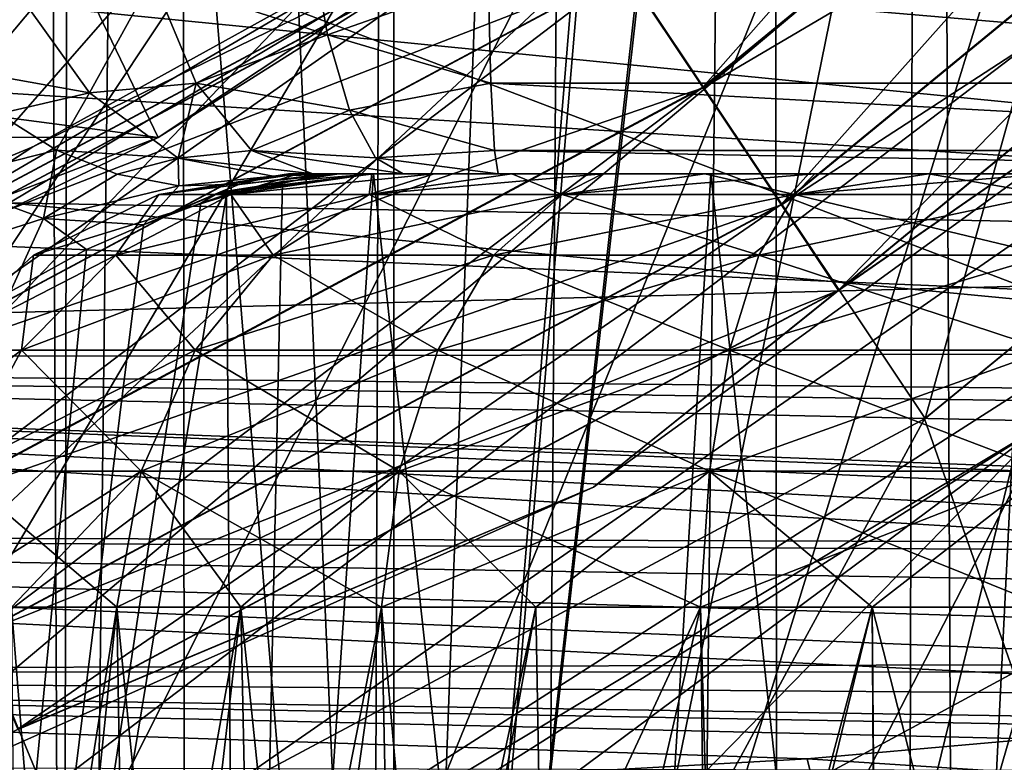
# Model space of a CAD drawing. Header units: metres. Extents: x -90 to 90, y -173 to 74.
# Tile 355 of 564: x 5.75 to 8.86, y -7.97 to -5.63. Entities that reach past the tile are written whole.
import ezdxf

# ---------------------------------------------------------------- set-up
doc = ezdxf.new("R2010")
doc.units = ezdxf.units.M
doc.layers.add('solid_509418', color=7, linetype='CONTINUOUS')
doc.layers.add('solid_509418_01', color=7, linetype='CONTINUOUS')

msp = doc.modelspace()

# ---------------------------------------------------------------- linework, layer by layer
at = {"layer": 'solid_509418'}
for points in [[(11, 1.6, 19.6), (-8.767892, -11.710155, 19.6), (-11, -11.215762, 19.6)], [(-11, 1.6, 19.6), (11, 1.6, 19.6), (-11, -11.215762, 19.6)], [(11, 1.6, 19.6), (-5.590491, -12.335835, 19.6), (-8.767892, -11.710155, 19.6)], [(11, 1.6, 19.6), (-5.221199, -12.404757, 19.6), (-5.590491, -12.335835, 19.6)], [(11, 1.6, 19.6), (-0.000762, -13.338347, 19.6), (-5.221199, -12.404757, 19.6)], [(11, 1.6, 19.6), (1.215389, -13.125669, 19.6), (-0.000762, -13.338347, 19.6)], [(71.5, -12.5, 22.5), (71.5, 1.184448, 22.5), (-71.5, 1.184448, 22.5)], [(-0.000087, -12.5, 22.5), (71.5, -12.5, 22.5), (-71.5, 1.184448, 22.5)], [(10.283065, -7.763364, -39.269943), (0, -7.687311, -38.866409), (0, -7.246844, -39.288456)], [(10.831079, -7.694455, -39.365784), (10.283065, -7.763364, -39.269943), (0, -7.246844, -39.288456)], [(12.398131, -7.451493, -39.628757), (10.831079, -7.694455, -39.365784), (0, -7.246844, -39.288456)]]:
    msp.add_3dface(points, dxfattribs=at)
at = {"layer": 'solid_509418_01'}
for points in [[(5.491378, 13.011854, -58.961308), (6.247511, 12.508957, -58.905682), (4.406179, -140.967072, -59.028568)], [(6.247511, 12.508957, -58.905682), (6.424395, -141.961182, -58.891628), (4.406179, -140.967072, -59.028568)], [(6.247511, 12.508957, -58.905682), (6.943729, 11.944102, -58.848083), (6.424395, -141.961182, -58.891628)], [(6.943729, 11.944102, -58.848083), (7.573709, 11.322844, -58.790688), (6.424395, -141.961182, -58.891628)], [(7.573709, 11.322844, -58.790688), (8.131885, 10.649556, -58.73563), (6.424395, -141.961182, -58.891628)], [(8.131885, 10.649556, -58.73563), (8.225533, -143.306961, -58.726006), (6.424395, -141.961182, -58.891628)], [(8.131885, 10.649556, -58.73563), (8.611305, 9.933672, -58.685184), (8.225533, -143.306961, -58.726006)], [(8.611305, 9.933672, -58.685184), (8.970104, -68.652473, -58.645515), (8.225533, -143.306961, -58.726006)], [(8.611305, 9.933672, -58.685184), (9.009648, 9.177811, -58.641045), (8.970104, -68.652473, -58.645515)], [(21.319517, 9.7488, -22.5), (22.853037, 8.870615, -22.5), (0, -12.5, -22.5)], [(8.635534, -2.635534, -22.5), (21.319517, 9.7488, -22.5), (0, -12.5, -22.5)], [(22.853037, 8.870615, -22.5), (24.475351, 8.078696, -22.5), (0, -12.5, -22.5)], [(24.475351, 8.078696, -22.5), (26.171177, 7.393698, -22.5), (0, -12.5, -22.5)], [(11.039266, 7.772641, 13.636122), (6.934037, -12.4, 13.528623), (11.039266, -12.4, 13.636122)], [(11.039266, 7.772641, 13.636122), (8.543143, 1.871499, 13.570759), (6.934037, -12.4, 13.528623)], [(26.171177, 7.393698, -22.5), (27.885481, 6.842052, -22.5), (0, -12.5, -22.5)], [(27.885481, 6.842052, -22.5), (29.599085, 6.426437, -22.5), (0, -12.5, -22.5)], [(29.599085, 6.426437, -22.5), (33.3522, 5.539894, -22.5), (0, -12.5, -22.5)], [(33.3522, 5.539894, -22.5), (35.579758, 5.059841, -22.5), (0, -12.5, -22.5)], [(35.579758, 5.059841, -22.5), (38.091183, 4.577314, -22.5), (0, -12.5, -22.5)], [(38.091183, 4.577314, -22.5), (40.734089, 4.140082, -22.5), (0, -12.5, -22.5)], [(40.734089, 4.140082, -22.5), (43.345043, 3.786328, -22.5), (0, -12.5, -22.5)], [(43.345043, 3.786328, -22.5), (46.036282, 3.504218, -22.5), (0, -12.5, -22.5)], [(46.036282, 3.504218, -22.5), (49.009804, 3.276938, -22.5), (0, -12.5, -22.5)], [(49.009804, 3.276938, -22.5), (52.36042, 3.09214, -22.5), (0, -12.5, -22.5)], [(52.36042, 3.09214, -22.5), (56.176395, 2.9224, -22.5), (0, -12.5, -22.5)], [(56.176395, 2.9224, -22.5), (60.33778, 2.724475, -22.5), (0, -12.5, -22.5)], [(60.33778, 2.724475, -22.5), (64.445702, 2.484503, -22.5), (0, -12.5, -22.5)], [(64.445702, 2.484503, -22.5), (68.181206, 2.221469, -22.5), (0, -12.5, -22.5)], [(68.181206, 2.221469, -22.5), (71.5, 1.946575, -22.5), (0, -12.5, -22.5)], [(71.5, 1.946575, -22.5), (71.5, -12.5, -22.5), (0, -12.5, -22.5)], [(8.543143, 1.871499, 13.570759), (8.526205, 1.841765, 13.570315), (6.934037, -12.4, 13.528623)], [(8.526205, 1.841765, 13.570315), (8.091943, 1.263173, 13.558944), (6.934037, -12.4, 13.528623)], [(11, 1.6, 19.6), (2.411963, -12.913815, 19.6), (1.215389, -13.125669, 19.6)], [(11, 1.6, 19.6), (5.319416, -12.386488, 19.6), (2.411963, -12.913815, 19.6)], [(11, 1.6, 19.6), (6.785805, -12.108131, 19.6), (5.319416, -12.386488, 19.6)], [(11, 1.6, 19.6), (7.689901, -11.930257, 19.6), (6.785805, -12.108131, 19.6)], [(11, 1.6, 19.6), (9.578872, -11.537459, 19.6), (7.689901, -11.930257, 19.6)], [(8.091943, 1.263173, 13.558944), (8.051084, 1.221733, 13.557874), (6.934037, -12.4, 13.528623)], [(8.051084, 1.221733, 13.557874), (7.427734, 0.744087, 13.541551), (6.934037, -12.4, 13.528623)], [(7.427734, 0.744087, 13.541551), (6.934037, 0.459051, 13.528623), (6.934037, -12.4, 13.528623)], [(6.375329, 0.232024, 13.482554), (6.934037, -12.4, 13.528623), (6.934037, 0.459051, 13.528623)], [(9.986781, 0.297877, -45.888489), (8.576012, -1.661725, -45.92543), (13.545109, -6.348422, -45.795307)], [(13.545109, -6.348422, -40.004692), (8.576012, -1.661725, -39.874569), (9.986781, 0.297877, -39.911514)], [(6.375329, 0.232024, 13.482554), (5.907921, 0.044114, 13.394629), (6.934037, -12.4, 13.528623)], [(5.907921, 0.044114, 13.394629), (5.832086, 0.01369, 13.375965), (5.887091, -12.4, 13.389627)], [(5.907921, 0.044114, 13.394629), (5.887091, -12.4, 13.389627), (6.934037, -12.4, 13.528623)], [(5.832086, 0.01369, 13.375965), (5.309696, -0.197264, 13.212129), (5.887091, -12.4, 13.389627)], [(5.309696, -0.197264, 13.212129), (4.921262, -0.354545, 13.047495), (5.887091, -12.4, 13.389627)], [(4.921262, -0.354545, 13.047495), (4.892695, -12.4, 13.033828), (5.887091, -12.4, 13.389627)], [(8.576012, -1.661725, -45.92543), (6.786933, -3.283724, -45.972279), (13.545109, -6.348422, -45.795307)], [(13.545109, -6.348422, -40.004692), (6.786933, -3.283724, -39.827721), (8.576012, -1.661725, -39.874569)], [(9.429585, -2.119876, -19.6), (4.685715, -4.858751, -19.6), (16.511808, -9.356192, -19.6)], [(7.6, -3.430127, -22.5), (8.635534, -2.635534, -22.5), (0, -12.5, -22.5)], [(6.786933, -3.283724, -45.972279), (4.69832, -4.496466, -46.02697), (13.545109, -6.348422, -45.795307)], [(13.545109, -6.348422, -40.004692), (4.69832, -4.496466, -39.773029), (6.786933, -3.283724, -39.827721)], [(6.394095, -3.929629, -22.5), (7.6, -3.430127, -22.5), (0, -12.5, -22.5)], [(8.613077, -6.886306, -24.15), (9.545377, -3.545377, -24.15), (7.501052, -5.223424, -24.15)], [(8.613077, -6.886306, -24.15), (10.961456, -4.958301, -24.15), (9.545377, -3.545377, -24.15)], [(7.910802, -5.839352, -24.279999), (7.663419, -5.469117, -24.160063), (9.753682, -3.753682, -24.160063)], [(10.068542, -4.068542, -24.279999), (7.910802, -5.839352, -24.279999), (9.753682, -3.753682, -24.160063)], [(5.1, -4.1, -22.5), (6.394095, -3.929629, -22.5), (0, -12.5, -22.5)], [(7.664316, -5.470459, -22.619005), (7.911838, -5.840902, -22.5), (10.06986, -4.06986, -22.5)], [(8.158324, -6.209795, -24.160995), (7.910802, -5.839352, -24.279999), (10.068542, -4.068542, -24.279999)], [(10.06986, -4.06986, -22.5), (7.911838, -5.840902, -22.5), (10.384719, -4.384719, -22.619938)], [(10.383577, -4.383578, -24.160995), (8.158324, -6.209795, -24.160995), (10.068542, -4.068542, -24.279999)], [(8.646453, -4.367669, -26.5), (6.188334, -5.9981, -26.5), (5.537495, -4.64594, -26.5)], [(8.19165, -4.730634, -22.700001), (6.188334, -5.9981, -26.5), (8.646453, -4.367669, -26.5)], [(7.911838, -5.840902, -22.5), (8.159222, -6.211137, -22.619938), (10.384719, -4.384719, -22.619938)], [(8.339533, -6.480993, -23.834999), (8.158324, -6.209795, -24.160995), (10.383577, -4.383578, -24.160995)], [(10.384719, -4.384719, -22.619938), (8.159222, -6.211137, -22.619938), (10.61487, -4.61487, -22.946615)], [(10.614212, -4.614212, -23.834999), (8.339533, -6.480993, -23.834999), (10.383577, -4.383578, -24.160995)], [(4.69832, -4.496466, -46.02697), (0, -6.100065, -46.150002), (13.545109, -6.348422, -45.795307)], [(13.545109, -6.348422, -40.004692), (2.402288, -5.246289, -39.712906), (4.69832, -4.496466, -39.773029)], [(8.159222, -6.211137, -22.619938), (8.34005, -6.481767, -22.946615), (10.61487, -4.61487, -22.946615)], [(10.614212, -4.614212, -23.834999), (10.123946, -5.243781, -23.389999), (8.339533, -6.480993, -23.834999)], [(10.123946, -5.243781, -23.389999), (10.61487, -4.61487, -22.946615), (8.34005, -6.481767, -22.946615)], [(6.188334, -5.9981, -26.5), (3.101073, -5.592365, -26.5), (5.537495, -4.64594, -26.5)], [(8.19165, -4.730634, -22.700001), (4.882237, -4.961917, -22.700001), (2.250145, -5.787126, -22.700001)], [(8.19165, -4.730634, -22.700001), (2.250145, -5.787126, -22.700001), (5.533062, -6.31402, -22.700001)], [(8.19165, -4.730634, -22.700001), (5.533062, -6.31402, -22.700001), (6.188334, -5.9981, -26.5)], [(4.685715, -4.858751, -19.6), (4.685715, -9.046515, -19.6), (16.511808, -9.356192, -19.6)], [(10.960155, -4.960155, -23.15), (8.611339, -6.887779, -23.15), (9.463609, -9.311438, -23.15)], [(8.613077, -6.886306, -24.15), (8.611339, -6.887779, -23.15), (10.960155, -4.960155, -23.15)], [(8.613077, -6.886306, -24.15), (10.960155, -4.960155, -23.15), (10.961456, -4.958301, -24.15)], [(5.166226, -6.472373, -26.450001), (7.500198, -5.22484, -26.450001), (4.982524, -5.190932, -27.171688)], [(7.482591, -5.198488, -23.833385), (5.154098, -6.443093, -23.833385), (7.102628, -5.303768, -23.389999)], [(5.278655, -6.7438, -24.160063), (5.154098, -6.443093, -23.833385), (7.482591, -5.198488, -23.833385)], [(7.663419, -5.469117, -24.160063), (5.278655, -6.7438, -24.160063), (7.482591, -5.198488, -23.833385)], [(7.483108, -5.199262, -22.945), (5.154454, -6.443953, -22.945), (7.664316, -5.470459, -22.619005)], [(5.792348, -6.027935, -23.389999), (5.154454, -6.443953, -22.945), (7.483108, -5.199262, -22.945)], [(7.501052, -5.223424, -24.15), (7.500198, -5.22484, -26.450001), (5.166226, -6.472373, -26.450001)], [(5.168263, -6.471044, -24.15), (7.501052, -5.223424, -24.15), (5.166226, -6.472373, -26.450001)], [(5.933342, -8.319264, -24.15), (7.501052, -5.223424, -24.15), (5.168263, -6.471044, -24.15)], [(7.102628, -5.303768, -23.389999), (5.792348, -6.027935, -23.389999), (7.483108, -5.199262, -22.945)], [(5.933342, -8.319264, -24.15), (8.613077, -6.886306, -24.15), (7.501052, -5.223424, -24.15)], [(13.545109, -6.348422, -40.004692), (0, -5.5, -39.650002), (2.402288, -5.246289, -39.712906)], [(7.565, -7.102964, -23.389999), (10.123946, -5.243781, -23.389999), (8.34005, -6.481767, -22.946615)], [(8.339533, -6.480993, -23.834999), (10.123946, -5.243781, -23.389999), (7.565, -7.102964, -23.389999)], [(5.154098, -6.443093, -23.833385), (5.792348, -6.027935, -23.389999), (7.102628, -5.303768, -23.389999)], [(6.723388, -5.673904, 10.530564), (6.170459, -5.494929, 10.502202), (6.669415, -5.363244, 10.762752)], [(6.723388, -5.673904, 10.530564), (6.669415, -5.363244, 10.762752), (7.232135, -5.494922, 10.749)], [(5.154454, -6.443953, -22.945), (5.279273, -6.745291, -22.619005), (7.664316, -5.470459, -22.619005)], [(5.449055, -7.155183, -24.279999), (5.278655, -6.7438, -24.160063), (7.663419, -5.469117, -24.160063)], [(7.664316, -5.470459, -22.619005), (5.279273, -6.745291, -22.619005), (7.911838, -5.840902, -22.5)], [(7.910802, -5.839352, -24.279999), (5.449055, -7.155183, -24.279999), (7.663419, -5.469117, -24.160063)], [(13.545109, -6.348422, -40.004692), (0, -6.100065, -39.650002), (0, -5.5, -39.650002)], [(6.170459, -5.494929, 10.502202), (5.971321, -5.857367, 9.981354), (5.734579, -5.525483, 10.236239)], [(6.170459, -5.494929, 10.502202), (6.308983, -5.826775, 10.200647), (5.971321, -5.857367, 9.981354)], [(6.723388, -5.673904, 10.530564), (6.308983, -5.826775, 10.200647), (6.170459, -5.494929, 10.502202)], [(6.723388, -5.673904, 10.530564), (7.232135, -5.494922, 10.749), (7.240821, -5.826769, 10.417265)], [(7.232135, -5.494922, 10.749), (11.112206, -5.494922, 10.850602), (11.120893, -5.826769, 10.518868)], [(7.240821, -5.826769, 10.417265), (7.232135, -5.494922, 10.749), (11.120893, -5.826769, 10.518868)], [(5.734579, -5.525483, 10.236239), (5.971321, -5.857367, 9.981354), (5.512866, -5.774498, 9.797528)], [(6.188334, -5.9981, -26.5), (0.517638, -5.98883, -26.5), (3.101073, -5.592365, -26.5)], [(6.793726, -5.912282, 10.227972), (6.308983, -5.826775, 10.200647), (6.723388, -5.673904, 10.530564)], [(6.793726, -5.912282, 10.227972), (6.723388, -5.673904, 10.530564), (7.240821, -5.826769, 10.417265)], [(5.971321, -5.857367, 9.981354), (5.683445, -5.923835, 9.689639), (5.512866, -5.774498, 9.797528)], [(5.279273, -6.745291, -22.619005), (5.449769, -7.156906, -22.5), (7.911838, -5.840902, -22.5)], [(5.619552, -7.566798, -24.160995), (5.449055, -7.155183, -24.279999), (7.910802, -5.839352, -24.279999)], [(7.911838, -5.840902, -22.5), (5.449769, -7.156906, -22.5), (8.159222, -6.211137, -22.619938)], [(8.158324, -6.209795, -24.160995), (5.619552, -7.566798, -24.160995), (7.910802, -5.839352, -24.279999)], [(6.308983, -5.826775, 10.200647), (6.251304, -6.063194, 9.649081), (5.971321, -5.857367, 9.981354)], [(6.308983, -5.826775, 10.200647), (6.483532, -6.039831, 9.820671), (6.251304, -6.063194, 9.649081)], [(6.793726, -5.912282, 10.227972), (6.483532, -6.039831, 9.820671), (6.308983, -5.826775, 10.200647)], [(6.793726, -5.912282, 10.227972), (7.240821, -5.826769, 10.417265), (7.251768, -6.039829, 9.999256)], [(7.240821, -5.826769, 10.417265), (11.120893, -5.826769, 10.518868), (11.13184, -6.039829, 10.10086)], [(7.251768, -6.039829, 9.999256), (7.240821, -5.826769, 10.417265), (11.13184, -6.039829, 10.10086)], [(5.971321, -5.857367, 9.981354), (5.867209, -6.038249, 9.562448), (5.683445, -5.923835, 9.689639)], [(5.971321, -5.857367, 9.981354), (6.251304, -6.063194, 9.649081), (5.867209, -6.038249, 9.562448)], [(6.875638, -6.062133, 9.875595), (6.483532, -6.039831, 9.820671), (6.793726, -5.912282, 10.227972)], [(6.875638, -6.062133, 9.875595), (6.793726, -5.912282, 10.227972), (7.251768, -6.039829, 9.999256)], [(5.683445, -5.923835, 9.689639), (5.867209, -6.038249, 9.562448), (5.493107, -6.132289, 9.263855)], [(6.188334, -5.9981, -26.5), (3.43512, -7.055632, -26.5), (0.517638, -5.98883, -26.5)], [(5.533062, -6.31402, -22.700001), (3.43512, -7.055632, -26.5), (6.188334, -5.9981, -26.5)], [(5.792348, -6.027935, -23.389999), (4.409225, -6.600842, -23.389999), (5.154454, -6.443953, -22.945)], [(5.154098, -6.443093, -23.833385), (4.409225, -6.600842, -23.389999), (5.792348, -6.027935, -23.389999)], [(5.867209, -6.038249, 9.562448), (5.825609, -6.254698, 9.053666), (5.493107, -6.132289, 9.263855)], [(5.867209, -6.038249, 9.562448), (6.059008, -6.114533, 9.419518), (5.825609, -6.254698, 9.053666)], [(6.251304, -6.063194, 9.649081), (6.059008, -6.114533, 9.419518), (5.867209, -6.038249, 9.562448)], [(6.251304, -6.063194, 9.649081), (6.253464, -6.150554, 9.264859), (6.059008, -6.114533, 9.419518)], [(6.483532, -6.039831, 9.820671), (6.677022, -6.113244, 9.399467), (6.251304, -6.063194, 9.649081)], [(6.251304, -6.063194, 9.649081), (6.677022, -6.113244, 9.399467), (6.552196, -6.12093, 9.28178)], [(6.251304, -6.063194, 9.649081), (6.552196, -6.12093, 9.28178), (6.253464, -6.150554, 9.264859)], [(6.483532, -6.039831, 9.820671), (6.963537, -6.113244, 9.49746), (6.677022, -6.113244, 9.399467)], [(6.875638, -6.062133, 9.875595), (6.963537, -6.113244, 9.49746), (6.483532, -6.039831, 9.820671)], [(6.875638, -6.062133, 9.875595), (7.251768, -6.039829, 9.999256), (7.263901, -6.113244, 9.53589)], [(6.875638, -6.062133, 9.875595), (7.263901, -6.113244, 9.53589), (6.963537, -6.113244, 9.49746)], [(7.251768, -6.039829, 9.999256), (11.143973, -6.113244, 9.637493), (7.263901, -6.113244, 9.53589)], [(7.251768, -6.039829, 9.999256), (11.13184, -6.039829, 10.10086), (11.143973, -6.113244, 9.637493)], [(0, -6.699601, -46.241989), (13.545109, -6.348422, -45.795307), (0, -6.100065, -46.150002)], [(13.54469, -6.675033, -39.977829), (0, -6.100065, -39.650002), (13.545109, -6.348422, -40.004692)], [(13.54469, -6.675033, -39.977829), (0, -6.699601, -39.55801), (0, -6.100065, -39.650002)], [(5.493107, -6.132289, 9.263855), (5.825609, -6.254698, 9.053666), (5.353511, -6.406305, 8.910327)], [(6.059008, -6.114533, 9.419518), (6.253464, -6.150554, 9.264859), (5.825609, -6.254698, 9.053666)], [(6.190981, -6.178787, -9.596124), (6.630853, -6.113244, -9.623969), (6.600653, -6.113244, -9.999988)], [(6.190981, -6.178787, -9.596124), (6.418551, -6.178787, -8.821092), (6.630853, -6.113244, -9.623969)], [(6.190981, -6.178787, -10.403876), (6.600653, -6.113244, -9.999988), (6.630849, -6.113244, -10.376007)], [(6.190981, -6.178787, -10.403876), (6.190981, -6.178787, -9.596124), (6.600653, -6.113244, -9.999988)], [(6.190981, -6.178787, -10.403876), (6.630849, -6.113244, -10.376007), (6.718565, -6.113244, -10.742912)], [(6.418551, -6.178787, -11.178908), (6.190981, -6.178787, -10.403876), (6.718565, -6.113244, -10.742912)], [(6.253464, -6.150554, 9.264859), (6.552196, -6.12093, 9.28178), (6.445138, -6.145306, 9.102797)], [(6.369761, -6.178364, 8.938077), (6.868802, -6.113244, 8.897793), (6.581411, -6.137206, 8.877471)], [(6.383354, -6.171439, 8.967169), (6.868802, -6.113244, 8.897793), (6.369761, -6.178364, 8.938077)], [(6.383354, -6.171439, 8.967169), (6.759818, -6.113244, 9.140669), (6.868802, -6.113244, 8.897793)], [(6.383354, -6.171439, 8.967169), (6.445138, -6.145306, 9.102797), (6.759818, -6.113244, 9.140669)], [(6.418551, -6.178787, -8.821092), (6.863781, -6.113244, -8.908803), (6.718572, -6.113244, -9.257066)], [(6.418551, -6.178787, -8.821092), (6.855255, -6.178787, -8.141567), (6.863781, -6.113244, -8.908803)], [(6.418551, -6.178787, -8.821092), (6.718572, -6.113244, -9.257066), (6.630853, -6.113244, -9.623969)], [(6.418551, -6.178787, -11.178908), (6.718565, -6.113244, -10.742912), (6.863774, -6.113244, -11.091182)], [(6.418551, -6.178787, -11.178908), (6.863774, -6.113244, -11.091182), (7.060799, -6.113244, -11.412929)], [(6.855255, -6.178787, -11.858433), (6.418551, -6.178787, -11.178908), (7.060799, -6.113244, -11.412929)], [(6.868802, -6.113244, 8.897793), (7.55523, -12.4, 8.85985), (6.44477, -12.4, 8.85985)], [(6.581411, -6.137206, 8.877471), (6.868802, -6.113244, 8.897793), (6.44477, -12.4, 8.85985)], [(6.445138, -6.145306, 9.102797), (6.552196, -6.12093, 9.28178), (6.759818, -6.113244, 9.140669)], [(6.552196, -6.12093, 9.28178), (6.677022, -6.113244, 9.399467), (6.759818, -6.113244, 9.140669)], [(6.630849, -6.113244, -10.376007), (6.600653, -6.113244, -9.999988), (6.630853, -6.113244, -9.623969)], [(6.630849, -6.113244, -10.376007), (6.630853, -6.113244, -9.623969), (6.718572, -6.113244, -9.257066)], [(6.718565, -6.113244, -10.742912), (6.630849, -6.113244, -10.376007), (6.718572, -6.113244, -9.257066)], [(6.759818, -6.113244, 9.140669), (6.677022, -6.113244, 9.399467), (6.963537, -6.113244, 9.49746)], [(6.863774, -6.113244, -11.091182), (6.718565, -6.113244, -10.742912), (6.718572, -6.113244, -9.257066)], [(6.863774, -6.113244, -11.091182), (6.718572, -6.113244, -9.257066), (6.863781, -6.113244, -8.908803)], [(6.759818, -6.113244, 9.140669), (6.963537, -6.113244, 9.49746), (6.868802, -6.113244, 8.897793)], [(6.855255, -6.178787, -8.141567), (7.306427, -6.113244, -8.301085), (7.060806, -6.113244, -8.587062)], [(6.855255, -6.178787, -8.141567), (7.465713, -6.178787, -7.612603), (7.306427, -6.113244, -8.301085)], [(6.855255, -6.178787, -8.141567), (7.060806, -6.113244, -8.587062), (6.863781, -6.113244, -8.908803)], [(6.855255, -6.178787, -11.858433), (7.060799, -6.113244, -11.412929), (7.306418, -6.113244, -11.698908)], [(6.855255, -6.178787, -11.858433), (7.306418, -6.113244, -11.698908), (7.593234, -6.113244, -11.943676)], [(7.465713, -6.178787, -12.387398), (6.855255, -6.178787, -11.858433), (7.593234, -6.113244, -11.943676)], [(7.060799, -6.113244, -11.412929), (6.863774, -6.113244, -11.091182), (6.863781, -6.113244, -8.908803)], [(7.060799, -6.113244, -11.412929), (6.863781, -6.113244, -8.908803), (7.060806, -6.113244, -8.587062)], [(6.868802, -6.113244, 8.897793), (7.936302, -6.113244, 8.785819), (7.55523, -12.4, 8.85985)], [(7.263901, -6.113244, 9.53589), (7.936302, -6.113244, 8.785819), (6.868802, -6.113244, 8.897793)], [(6.963537, -6.113244, 9.49746), (7.263901, -6.113244, 9.53589), (6.868802, -6.113244, 8.897793)], [(7.306418, -6.113244, -11.698908), (7.060799, -6.113244, -11.412929), (7.060806, -6.113244, -8.587062)], [(7.306418, -6.113244, -11.698908), (7.060806, -6.113244, -8.587062), (7.306427, -6.113244, -8.301085)], [(7.263901, -6.113244, 9.53589), (11.143973, -6.113244, 9.637493), (7.936302, -6.113244, 8.785819)], [(7.593234, -6.113244, -11.943676), (7.306418, -6.113244, -11.698908), (7.306427, -6.113244, -8.301085)], [(7.593234, -6.113244, -11.943676), (7.306427, -6.113244, -8.301085), (7.593241, -6.113244, -8.056318)], [(7.465713, -6.178787, -7.612603), (7.593241, -6.113244, -8.056318), (7.306427, -6.113244, -8.301085)], [(7.465713, -6.178787, -7.612603), (7.916471, -6.113244, -7.860195), (7.593241, -6.113244, -8.056318)], [(7.465713, -6.178787, -7.612603), (8.20047, -6.178787, -7.27705), (7.916471, -6.113244, -7.860195)], [(7.465713, -6.178787, -12.387398), (7.593234, -6.113244, -11.943676), (7.916486, -6.113244, -12.139809)], [(7.465713, -6.178787, -12.387398), (7.916486, -6.113244, -12.139809), (8.265053, -6.113244, -12.284014)], [(8.20047, -6.178787, -12.72295), (7.465713, -6.178787, -12.387398), (8.265053, -6.113244, -12.284014)], [(7.936302, -6.113244, 8.785819), (8.62064, -12.4, 8.546925), (7.55523, -12.4, 8.85985)], [(7.593234, -6.113244, -11.943676), (7.593241, -6.113244, -8.056318), (7.916471, -6.113244, -7.860195)], [(7.916486, -6.113244, -12.139809), (7.593234, -6.113244, -11.943676), (7.916471, -6.113244, -7.860195)], [(7.916486, -6.113244, -12.139809), (7.916471, -6.113244, -7.860195), (8.265019, -6.113244, -7.715997)], [(8.20047, -6.178787, -7.27705), (8.265019, -6.113244, -7.715997), (7.916471, -6.113244, -7.860195)], [(8.265053, -6.113244, -12.284014), (7.916486, -6.113244, -12.139809), (8.265019, -6.113244, -7.715997)], [(7.936302, -6.113244, 8.785819), (8.933131, -6.113244, 8.387046), (8.62064, -12.4, 8.546925)], [(11.143973, -6.113244, 9.637493), (8.933131, -6.113244, 8.387046), (7.936302, -6.113244, 8.785819)], [(8.20047, -6.178787, -7.27705), (8.62461, -6.113244, -7.630202), (8.265019, -6.113244, -7.715997)], [(8.20047, -6.178787, -7.27705), (9, -6.178787, -7.162095), (8.62461, -6.113244, -7.630202)], [(8.20047, -6.178787, -12.72295), (8.265053, -6.113244, -12.284014), (8.624636, -6.113244, -12.369806)], [(8.20047, -6.178787, -12.72295), (8.624636, -6.113244, -12.369806), (9, -6.113244, -12.399347)], [(9, -6.178787, -12.837905), (8.20047, -6.178787, -12.72295), (9, -6.113244, -12.399347)], [(8.265053, -6.113244, -12.284014), (8.265019, -6.113244, -7.715997), (8.62461, -6.113244, -7.630202)], [(8.624636, -6.113244, -12.369806), (8.265053, -6.113244, -12.284014), (8.62461, -6.113244, -7.630202)], [(8.933131, -6.113244, 8.387046), (9.55458, -12.4, 7.946528), (8.62064, -12.4, 8.546925)], [(8.624636, -6.113244, -12.369806), (8.62461, -6.113244, -7.630202), (9, -6.113244, -7.600653)], [(9, -6.178787, -7.162095), (9, -6.113244, -7.600653), (8.62461, -6.113244, -7.630202)], [(9, -6.113244, -12.399347), (8.624636, -6.113244, -12.369806), (9, -6.113244, -7.600653)], [(6.253464, -6.150554, 9.264859), (6.141747, -6.273813, 8.804392), (5.825609, -6.254698, 9.053666)], [(6.383354, -6.171439, 8.967169), (6.141747, -6.273813, 8.804392), (6.445138, -6.145306, 9.102797)], [(6.253464, -6.150554, 9.264859), (6.445138, -6.145306, 9.102797), (6.141747, -6.273813, 8.804392)], [(6.369761, -6.178364, 8.938077), (6.581411, -6.137206, 8.877471), (6.404374, -6.178259, 8.854248)], [(6.404374, -6.178259, 8.854248), (6.581411, -6.137206, 8.877471), (6.44477, -12.4, 8.85985)], [(6.404374, -6.178259, 8.854248), (6.44477, -12.4, 8.85985), (5.37936, -12.4, 8.546925)], [(6.323019, -6.205492, 8.840794), (6.404374, -6.178259, 8.854248), (5.37936, -12.4, 8.546925)], [(5.794458, -6.369936, -9.539113), (6.190981, -6.178787, -9.596124), (6.190981, -6.178787, -10.403876)], [(5.794458, -6.369936, -9.539113), (6.054152, -6.369936, -8.654676), (6.190981, -6.178787, -9.596124)], [(5.794458, -6.369936, -10.460888), (6.190981, -6.178787, -10.403876), (6.418551, -6.178787, -11.178908)], [(5.794458, -6.369936, -10.460888), (5.794458, -6.369936, -9.539113), (6.190981, -6.178787, -10.403876)], [(6.054152, -6.369936, -11.345324), (5.794458, -6.369936, -10.460888), (6.418551, -6.178787, -11.178908)], [(6.054152, -6.369936, -8.654676), (6.418551, -6.178787, -8.821092), (6.190981, -6.178787, -9.596124)], [(6.054152, -6.369936, -8.654676), (6.552501, -6.369936, -7.87923), (6.418551, -6.178787, -8.821092)], [(6.054152, -6.369936, -11.345324), (6.418551, -6.178787, -11.178908), (6.855255, -6.178787, -11.858433)], [(6.552501, -6.369936, -12.12077), (6.054152, -6.369936, -11.345324), (6.855255, -6.178787, -11.858433)], [(6.383354, -6.171439, 8.967169), (6.369761, -6.178364, 8.938077), (6.141747, -6.273813, 8.804392)], [(6.369761, -6.178364, 8.938077), (6.323019, -6.205492, 8.840794), (6.141747, -6.273813, 8.804392)], [(6.369761, -6.178364, 8.938077), (6.404374, -6.178259, 8.854248), (6.323019, -6.205492, 8.840794)], [(6.552501, -6.369936, -7.87923), (6.855255, -6.178787, -8.141567), (6.418551, -6.178787, -8.821092)], [(6.552501, -6.369936, -7.87923), (7.249132, -6.369936, -7.275596), (6.855255, -6.178787, -8.141567)], [(6.552501, -6.369936, -12.12077), (6.855255, -6.178787, -11.858433), (7.465713, -6.178787, -12.387398)], [(7.249132, -6.369936, -12.724404), (6.552501, -6.369936, -12.12077), (7.465713, -6.178787, -12.387398)], [(7.249132, -6.369936, -7.275596), (7.465713, -6.178787, -7.612603), (6.855255, -6.178787, -8.141567)], [(7.249132, -6.369936, -7.275596), (8.087607, -6.369936, -6.892677), (7.465713, -6.178787, -7.612603)], [(7.249132, -6.369936, -12.724404), (7.465713, -6.178787, -12.387398), (8.20047, -6.178787, -12.72295)], [(8.087607, -6.369936, -13.107324), (7.249132, -6.369936, -12.724404), (8.20047, -6.178787, -12.72295)], [(8.087607, -6.369936, -6.892677), (8.20047, -6.178787, -7.27705), (7.465713, -6.178787, -7.612603)], [(8.087607, -6.369936, -6.892677), (9, -6.369936, -6.761494), (8.20047, -6.178787, -7.27705)], [(8.087607, -6.369936, -13.107324), (8.20047, -6.178787, -12.72295), (9, -6.178787, -12.837905)], [(9, -6.369936, -13.238505), (8.087607, -6.369936, -13.107324), (9, -6.178787, -12.837905)], [(9, -6.369936, -6.761494), (9, -6.178787, -7.162095), (8.20047, -6.178787, -7.27705)], [(6.141747, -6.273813, 8.804392), (6.323019, -6.205492, 8.840794), (5.37936, -12.4, 8.546925)], [(5.449769, -7.156906, -22.5), (5.620169, -7.568289, -22.619938), (8.159222, -6.211137, -22.619938)], [(5.74437, -7.868136, -23.834999), (5.619552, -7.566798, -24.160995), (8.158324, -6.209795, -24.160995)], [(8.159222, -6.211137, -22.619938), (5.620169, -7.568289, -22.619938), (8.34005, -6.481767, -22.946615)], [(8.339533, -6.480993, -23.834999), (5.74437, -7.868136, -23.834999), (8.158324, -6.209795, -24.160995)], [(5.825609, -6.254698, 9.053666), (5.721669, -6.484912, 8.684545), (5.353511, -6.406305, 8.910327)], [(5.825609, -6.254698, 9.053666), (5.962046, -6.352647, 8.759342), (5.721669, -6.484912, 8.684545)], [(5.825609, -6.254698, 9.053666), (6.141747, -6.273813, 8.804392), (5.962046, -6.352647, 8.759342)], [(5.962046, -6.352647, 8.759342), (6.141747, -6.273813, 8.804392), (5.37936, -12.4, 8.546925)], [(13.54395, -6.837182, -45.855991), (13.545109, -6.348422, -45.795307), (0, -6.699601, -46.241989)], [(5.721669, -6.484912, 8.684545), (5.962046, -6.352647, 8.759342), (5.37936, -12.4, 8.546925)], [(5.470667, -6.669955, -9.492558), (5.794458, -6.369936, -9.539113), (5.794458, -6.369936, -10.460888)], [(5.470667, -6.669955, -9.492558), (5.756592, -6.669955, -8.518785), (5.794458, -6.369936, -9.539113)], [(5.470667, -6.669955, -10.507442), (5.794458, -6.369936, -10.460888), (6.054152, -6.369936, -11.345324)], [(5.470667, -6.669955, -10.507442), (5.470667, -6.669955, -9.492558), (5.794458, -6.369936, -10.460888)], [(5.756592, -6.669955, -11.481215), (5.470667, -6.669955, -10.507442), (6.054152, -6.369936, -11.345324)], [(5.756592, -6.669955, -8.518785), (6.054152, -6.369936, -8.654676), (5.794458, -6.369936, -9.539113)], [(5.756592, -6.669955, -8.518785), (6.305279, -6.669955, -7.665011), (6.054152, -6.369936, -8.654676)], [(5.756592, -6.669955, -11.481215), (6.054152, -6.369936, -11.345324), (6.552501, -6.369936, -12.12077)], [(6.30528, -6.669955, -12.334989), (5.756592, -6.669955, -11.481215), (6.552501, -6.369936, -12.12077)], [(6.305279, -6.669955, -7.665011), (6.552501, -6.369936, -7.87923), (6.054152, -6.369936, -8.654676)], [(6.305279, -6.669955, -7.665011), (7.072277, -6.669955, -7.000404), (6.552501, -6.369936, -7.87923)], [(6.30528, -6.669955, -12.334989), (6.552501, -6.369936, -12.12077), (7.249132, -6.369936, -12.724404)], [(7.072277, -6.669955, -12.999596), (6.30528, -6.669955, -12.334989), (7.249132, -6.369936, -12.724404)], [(7.072277, -6.669955, -7.000404), (7.249132, -6.369936, -7.275596), (6.552501, -6.369936, -7.87923)], [(7.072277, -6.669955, -7.000404), (7.995447, -6.669955, -6.578807), (7.249132, -6.369936, -7.275596)], [(7.072277, -6.669955, -12.999596), (7.249132, -6.369936, -12.724404), (8.087607, -6.369936, -13.107324)], [(7.995447, -6.669955, -13.421193), (7.072277, -6.669955, -12.999596), (8.087607, -6.369936, -13.107324)], [(7.995447, -6.669955, -6.578807), (8.087607, -6.369936, -6.892677), (7.249132, -6.369936, -7.275596)], [(7.995447, -6.669955, -6.578807), (9, -6.669955, -6.434374), (8.087607, -6.369936, -6.892677)], [(7.995447, -6.669955, -13.421193), (8.087607, -6.369936, -13.107324), (9, -6.369936, -13.238505)], [(9, -6.669955, -13.565626), (7.995447, -6.669955, -13.421193), (9, -6.369936, -13.238505)], [(9, -6.669955, -6.434374), (9, -6.369936, -6.761494), (8.087607, -6.369936, -6.892677)], [(3.025343, -9.20187, -24.15), (5.933342, -8.319264, -24.15), (5.168263, -6.471044, -24.15)], [(5.620169, -7.568289, -22.619938), (5.744726, -7.868996, -22.946615), (8.34005, -6.481767, -22.946615)], [(8.339533, -6.480993, -23.834999), (7.565, -7.102964, -23.389999), (5.74437, -7.868136, -23.834999)], [(7.565, -7.102964, -23.389999), (8.34005, -6.481767, -22.946615), (5.744726, -7.868996, -22.946615)], [(13.54469, -6.675033, -39.977829), (13.542876, -6.992831, -39.897942), (0, -6.699601, -39.55801)], [(5.247961, -7.052572, -10.539462), (5.470667, -6.669955, -10.507442), (5.756592, -6.669955, -11.481215)], [(5.551929, -7.052572, -11.574681), (5.247961, -7.052572, -10.539462), (5.756592, -6.669955, -11.481215)], [(5.551928, -7.052572, -8.425319), (5.756592, -6.669955, -8.518785), (5.470667, -6.669955, -9.492558)], [(5.551928, -7.052572, -8.425319), (6.135239, -7.052572, -7.51767), (5.756592, -6.669955, -8.518785)], [(5.551929, -7.052572, -11.574681), (5.756592, -6.669955, -11.481215), (6.30528, -6.669955, -12.334989)], [(6.135239, -7.052572, -12.48233), (5.551929, -7.052572, -11.574681), (6.30528, -6.669955, -12.334989)], [(6.135239, -7.052572, -7.51767), (6.305279, -6.669955, -7.665011), (5.756592, -6.669955, -8.518785)], [(6.135239, -7.052572, -7.51767), (6.950634, -7.052572, -6.811125), (6.305279, -6.669955, -7.665011)], [(6.135239, -7.052572, -12.48233), (6.30528, -6.669955, -12.334989), (7.072277, -6.669955, -12.999596)], [(6.950634, -7.052572, -13.188875), (6.135239, -7.052572, -12.48233), (7.072277, -6.669955, -12.999596)], [(6.950634, -7.052572, -6.811125), (7.072277, -6.669955, -7.000404), (6.305279, -6.669955, -7.665011)], [(6.950634, -7.052572, -6.811125), (7.932058, -7.052572, -6.362924), (7.072277, -6.669955, -7.000404)], [(6.950634, -7.052572, -13.188875), (7.072277, -6.669955, -12.999596), (7.995447, -6.669955, -13.421193)], [(7.932058, -7.052572, -13.637075), (6.950634, -7.052572, -13.188875), (7.995447, -6.669955, -13.421193)], [(7.932058, -7.052572, -6.362924), (7.995447, -6.669955, -6.578807), (7.072277, -6.669955, -7.000404)], [(7.932058, -7.052572, -6.362924), (9, -7.052572, -6.209377), (7.995447, -6.669955, -6.578807)], [(7.932058, -7.052572, -13.637075), (7.995447, -6.669955, -13.421193), (9, -6.669955, -13.565626)], [(9, -7.052572, -13.790623), (7.932058, -7.052572, -13.637075), (9, -6.669955, -13.565626)], [(9, -7.052572, -6.209377), (9, -6.669955, -6.434374), (7.995447, -6.669955, -6.578807)], [(12.398131, -7.451493, -39.628757), (0, -7.246844, -39.288456), (0, -6.699601, -39.55801)], [(12.754217, -7.362991, -39.698845), (12.398131, -7.451493, -39.628757), (0, -6.699601, -39.55801)], [(13.139715, -7.219598, -39.790707), (12.754217, -7.362991, -39.698845), (0, -6.699601, -39.55801)], [(13.182452, -7.200078, -39.801617), (13.139715, -7.219598, -39.790707), (0, -6.699601, -39.55801)], [(13.542876, -6.992831, -39.897942), (13.182452, -7.200078, -39.801617), (0, -6.699601, -39.55801)], [(13.539761, -7.290777, -46.031483), (0, -6.699601, -46.241989), (0, -7.246844, -46.511543)], [(13.54357, -6.896953, -45.872059), (13.54395, -6.837182, -45.855991), (0, -6.699601, -46.241989)], [(13.539761, -7.290777, -46.031483), (13.54357, -6.896953, -45.872059), (0, -6.699601, -46.241989)], [(8.611339, -6.887779, -23.15), (5.931593, -8.320133, -23.15), (6.487871, -10.790102, -23.15)], [(5.933342, -8.319264, -24.15), (5.931593, -8.320133, -23.15), (8.611339, -6.887779, -23.15)], [(5.933342, -8.319264, -24.15), (8.611339, -6.887779, -23.15), (8.613077, -6.886306, -24.15)], [(8.611339, -6.887779, -23.15), (6.487871, -10.790102, -23.15), (9.463609, -9.311438, -23.15)], [(9, -6.897849, -10), (6.5, -8.4, -10), (6.622359, -8.4, -10.772543)], [(6.622359, -8.4, -9.227457), (6.5, -8.4, -10), (9, -6.897849, -10)], [(9, -6.897849, -10), (6.622359, -8.4, -10.772543), (6.977458, -8.4, -11.469463)], [(6.622359, -8.4, -9.227457), (9, -6.897849, -10), (6.977458, -8.4, -8.530537)], [(9, -6.897849, -10), (6.977458, -8.4, -11.469463), (7.530537, -8.4, -12.022543)], [(6.977458, -8.4, -8.530537), (9, -6.897849, -10), (7.530537, -8.4, -7.977458)], [(9, -6.897849, -10), (7.530537, -8.4, -12.022543), (8.227457, -8.4, -12.377642)], [(7.530537, -8.4, -7.977458), (9, -6.897849, -10), (8.227457, -8.4, -7.622359)], [(9, -6.897849, -10), (8.227457, -8.4, -12.377642), (9, -8.4, -12.5)], [(8.227457, -8.4, -7.622359), (9, -6.897849, -10), (9, -8.4, -7.5)], [(6.135239, -7.052572, -12.48233), (5.724463, -7.482511, -12.105062), (5.458221, -7.482511, -11.617476)], [(6.135239, -7.052572, -12.48233), (5.458221, -7.482511, -11.617476), (5.551929, -7.052572, -11.574681)], [(5.551928, -7.052572, -8.425319), (5.724463, -7.482511, -7.894939), (6.057384, -7.482511, -7.450208)], [(5.551928, -7.052572, -8.425319), (6.057384, -7.482511, -7.450208), (6.135239, -7.052572, -7.51767)], [(6.135239, -7.052572, -12.48233), (6.057384, -7.482511, -12.549792), (5.724463, -7.482511, -12.105062)], [(6.950634, -7.052572, -13.188875), (6.450209, -7.482511, -12.942616), (6.057384, -7.482511, -12.549792)], [(6.950634, -7.052572, -13.188875), (6.057384, -7.482511, -12.549792), (6.135239, -7.052572, -12.48233)], [(6.135239, -7.052572, -7.51767), (6.057384, -7.482511, -7.450208), (6.450209, -7.482511, -7.057383)], [(6.135239, -7.052572, -7.51767), (6.450209, -7.482511, -7.057383), (6.894941, -7.482511, -6.724462)], [(6.135239, -7.052572, -7.51767), (6.894941, -7.482511, -6.724462), (6.950634, -7.052572, -6.811125)], [(6.950634, -7.052572, -13.188875), (6.894941, -7.482511, -13.275538), (6.450209, -7.482511, -12.942616)], [(7.932058, -7.052572, -13.637075), (7.382526, -7.482511, -13.54178), (6.894941, -7.482511, -13.275538)], [(7.932058, -7.052572, -13.637075), (6.894941, -7.482511, -13.275538), (6.950634, -7.052572, -13.188875)], [(6.950634, -7.052572, -6.811125), (6.894941, -7.482511, -6.724462), (7.382526, -7.482511, -6.45822)], [(6.950634, -7.052572, -6.811125), (7.382526, -7.482511, -6.45822), (7.903038, -7.482511, -6.26408)], [(6.950634, -7.052572, -6.811125), (7.903038, -7.482511, -6.26408), (7.932058, -7.052572, -6.362924)], [(7.932058, -7.052572, -13.637075), (7.903039, -7.482511, -13.735921), (7.382526, -7.482511, -13.54178)], [(7.932058, -7.052572, -6.362924), (7.903038, -7.482511, -6.26408), (8.44588, -7.482511, -6.145992)], [(9, -7.052572, -13.790623), (8.44588, -7.482511, -13.854008), (7.903039, -7.482511, -13.735921)], [(9, -7.052572, -13.790623), (7.903039, -7.482511, -13.735921), (7.932058, -7.052572, -13.637075)], [(7.932058, -7.052572, -6.362924), (8.44588, -7.482511, -6.145992), (9, -7.482511, -6.10636)], [(7.932058, -7.052572, -6.362924), (9, -7.482511, -6.10636), (9, -7.052572, -6.209377)], [(9, -7.052572, -13.790623), (9, -7.482511, -13.89364), (8.44588, -7.482511, -13.854008)], [(4.675427, -8.389485, -23.389999), (7.565, -7.102964, -23.389999), (5.744726, -7.868996, -22.946615)], [(5.74437, -7.868136, -23.834999), (7.565, -7.102964, -23.389999), (4.675427, -8.389485, -23.389999)], [(13.533563, -7.65318, -46.280186), (0, -7.246844, -46.511543), (0, -7.687311, -46.93359)], [(13.539265, -7.327627, -46.051693), (13.539761, -7.290777, -46.031483), (0, -7.246844, -46.511543)], [(13.533563, -7.65318, -46.280186), (13.539265, -7.327627, -46.051693), (0, -7.246844, -46.511543)], [(5.724463, -7.482511, -12.105062), (5.868674, -9.297974, -12.572417), (5.554465, -9.30241, -12.134002)], [(6.057384, -7.482511, -7.450208), (5.724463, -7.482511, -7.894939), (5.742122, -9.472949, -7.564211)], [(5.724463, -7.482511, -12.105062), (6.057384, -7.482511, -12.549792), (5.868674, -9.297974, -12.572417)], [(6.057384, -7.482511, -7.450208), (5.742122, -9.472949, -7.564211), (6.091434, -9.500286, -7.152801)], [(6.057384, -7.482511, -12.549792), (6.239014, -9.297174, -12.966296), (5.868674, -9.297974, -12.572417)], [(6.450209, -7.482511, -7.057383), (6.057384, -7.482511, -7.450208), (6.091434, -9.500286, -7.152801)], [(6.057384, -7.482511, -12.549792), (6.450209, -7.482511, -12.942616), (6.239014, -9.297174, -12.966296)], [(6.450209, -7.482511, -7.057383), (6.091434, -9.500286, -7.152801), (6.492207, -9.527489, -6.791161)], [(6.450209, -7.482511, -12.942616), (6.638093, -9.299604, -13.293187), (6.239014, -9.297174, -12.966296)], [(6.894941, -7.482511, -6.724462), (6.450209, -7.482511, -7.057383), (6.492207, -9.527489, -6.791161)], [(6.450209, -7.482511, -12.942616), (6.894941, -7.482511, -13.275538), (6.638093, -9.299604, -13.293187)], [(6.894941, -7.482511, -6.724462), (6.492207, -9.527489, -6.791161), (6.937412, -9.554446, -6.485654)], [(6.894941, -7.482511, -13.275538), (7.054844, -9.305209, -13.555844), (6.638093, -9.299604, -13.293187)], [(7.382526, -7.482511, -6.45822), (6.894941, -7.482511, -6.724462), (6.937412, -9.554446, -6.485654)], [(6.894941, -7.482511, -13.275538), (7.382526, -7.482511, -13.54178), (7.054844, -9.305209, -13.555844)], [(7.382526, -7.482511, -6.45822), (6.937412, -9.554446, -6.485654), (7.419366, -9.580338, -6.241682)], [(7.903039, -7.482511, -13.735921), (7.955952, -9.324512, -13.918076), (7.054844, -9.305209, -13.555844)], [(7.382526, -7.482511, -13.54178), (7.903039, -7.482511, -13.735921), (7.054844, -9.305209, -13.555844)], [(7.903038, -7.482511, -6.26408), (7.382526, -7.482511, -6.45822), (7.419366, -9.580338, -6.241682)], [(7.903038, -7.482511, -6.26408), (7.419366, -9.580338, -6.241682), (7.929677, -9.605018, -6.063583)], [(8.44588, -7.482511, -6.145992), (7.903038, -7.482511, -6.26408), (7.929677, -9.605018, -6.063583)], [(7.903039, -7.482511, -13.735921), (8.44588, -7.482511, -13.854008), (7.955952, -9.324512, -13.918076)], [(8.44588, -7.482511, -6.145992), (7.929677, -9.605018, -6.063583), (8.459694, -9.627682, -5.954605)], [(8.44588, -7.482511, -13.854008), (8.461865, -9.339067, -14.02021), (7.955952, -9.324512, -13.918076)], [(8.44588, -7.482511, -6.145992), (8.459694, -9.627682, -5.954605), (9, -9.648502, -5.916861)], [(9, -7.482511, -6.10636), (8.44588, -7.482511, -6.145992), (9, -9.648502, -5.916861)], [(8.44588, -7.482511, -13.854008), (9, -7.482511, -13.89364), (8.461865, -9.339067, -14.02021)], [(9, -7.482511, -13.89364), (9, -9.35697, -14.057633), (8.461865, -9.339067, -14.02021)], [(13.532783, -7.688562, -46.311436), (13.533563, -7.65318, -46.280186), (0, -7.687311, -46.93359)], [(13.523434, -8.007045, -46.679409), (0, -7.687311, -46.93359), (0, -7.978806, -47.465508)], [(0, -7.687311, -38.866409), (5.990441, -8.088644, -38.491356), (0, -7.978806, -38.334492)], [(8.240106, -7.96182, -38.90131), (5.990441, -8.088644, -38.491356), (0, -7.687311, -38.866409)], [(9.384685, -7.861413, -39.109501), (8.240106, -7.96182, -38.90131), (0, -7.687311, -38.866409)], [(10.283065, -7.763364, -39.269943), (9.384685, -7.861413, -39.109501), (0, -7.687311, -38.866409)], [(13.52716, -7.898935, -46.533257), (13.532783, -7.688562, -46.311436), (0, -7.687311, -46.93359)], [(13.523434, -8.007045, -46.679409), (13.52716, -7.898935, -46.533257), (0, -7.687311, -46.93359)], [(10.465077, -8.105205, -38.989594), (8.240106, -7.96182, -38.90131), (9.384685, -7.861413, -39.109501)], [(8.31356, -8.258618, -38.523811), (5.990441, -8.088644, -38.491356), (8.240106, -7.96182, -38.90131)], [(10.465077, -8.105205, -38.989594), (8.31356, -8.258618, -38.523811), (8.240106, -7.96182, -38.90131)]]:
    msp.add_3dface(points, dxfattribs=at)

doc.saveas('drawing.dxf')
